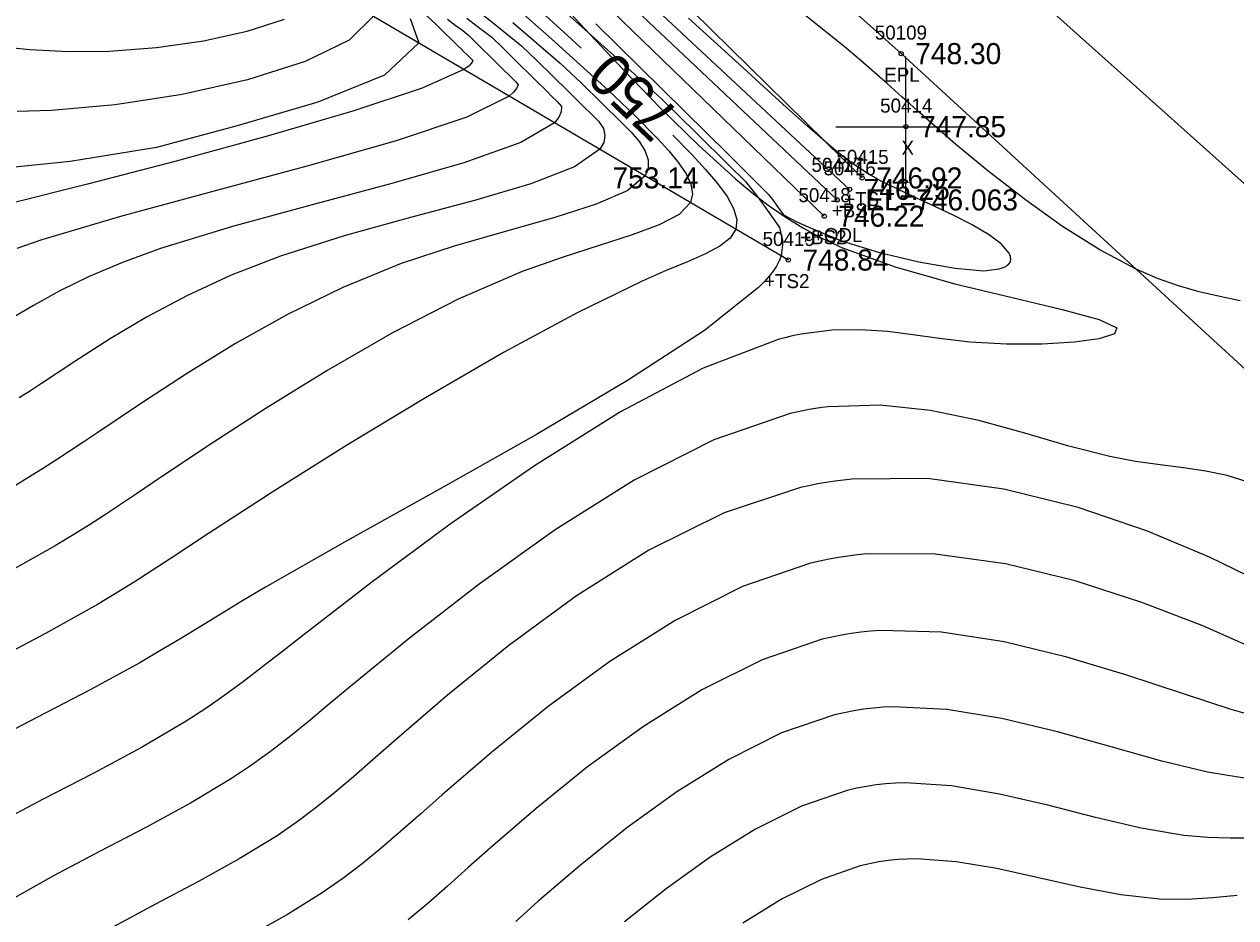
# Model space of a CAD drawing. Extents: x 1378535 to 1380697, y 997729 to 1000024.
# Drawn here: x 1379362.4 to 1379448.7, y 999121.4 to 999185 of the extents above; entities that cross this region are included whole.
import ezdxf

# ---------------------------------------------------------------- set-up
doc = ezdxf.new("R2010")
doc.units = 0
for name, color, linetype in [('RD_DTM_BkLn1', 7, 'Continuous'), ('RD_DTM_BkLn2', 7, 'Continuous'), ('RD_DTM_BkLn_txCode', 7, 'Continuous'), ('RD_DTM_Major1', 7, 'Continuous'), ('RD_DTM_Major1_Lbl', 7, 'Continuous'), ('RD_DTM_Minor1', 7, 'Continuous'), ('RD_EX_H2O', 7, 'Continuous'), ('RD_EX_H2O_txCode', 7, 'Continuous'), ('RD_EX_Misc', 7, 'Continuous'), ('RD_EX_Misc_txCode', 7, 'Continuous'), ('RD_EX_Road', 7, 'Continuous'), ('RD_EX_Road_txCode', 7, 'Continuous'), ('RD_EX_TX_H2O_ELEV', 7, 'Continuous'), ('RD_EX_TX_Misc_ELEV', 7, 'Continuous'), ('RD_EX_TX_Road_ELEV', 7, 'Continuous'), ('RD_HC_Survey_ELEV', 7, 'Continuous'), ('RD_SMD_Locator', 7, 'Continuous')]:
    doc.layers.add(name, color=color, linetype=linetype)

msp = doc.modelspace()

# ---------------------------------------------------------------- linework, layer by layer
at = {"layer": 'RD_DTM_BkLn1'}
msp.add_lwpolyline([(1379644.889, 998995.516), (1379603.59, 999033.022), (1379560.539, 999073.024), (1379518.05, 999111.381), (1379475.069, 999150.602), (1379431.045, 999190.013), (1379385.062, 999231.968), (1379339.18, 999273.058), (1379294.588, 999314.047), (1379247.38, 999356.59), (1379201.7, 999398.205), (1379156.533, 999438.891)], dxfattribs=at)
at = {"layer": 'RD_DTM_BkLn2'}
for points in [[(1379416.856, 999168.193), (1379377.071, 999191.565), (1379325.922, 999232.844), (1379290.492, 999266.41), (1379257.214, 999297.274), (1379219.38, 999336.566), (1379176.35, 999381.85), (1379150.26, 999388.272), (1379142.877, 999355.719), (1379128.704, 999334.594)], [(1379422.11, 999174.038), (1379389.879, 999205.727), (1379342.539, 999249.014), (1379302.111, 999287.001), (1379269.159, 999317.003), (1379233.698, 999349.016), (1379192.053, 999388.71)], [(1379421.214, 999173.225), (1379388.229, 999203.971), (1379341.414, 999247.946), (1379301.361, 999286.165), (1379268.541, 999316.597), (1379232.764, 999348.171), (1379191.201, 999387.775)], [(1379419.41, 999171.315), (1379387.008, 999202.669), (1379340.023, 999246.475), (1379299.524, 999284.034), (1379266.42, 999314.901), (1379231.873, 999346.942), (1379188.922, 999385.752)]]:
    msp.add_lwpolyline(points, dxfattribs=at)
at = {"layer": 'RD_DTM_Major1'}
for points in [[(1379398.791, 999186.305), (1379401.122, 999184.176), (1379402.106, 999183.272)], [(1379392.587, 999185.333), (1379393.137, 999184.925), (1379393.679, 999184.534), (1379394.102, 999184.173), (1379394.594, 999183.689), (1379395.083, 999183.206), (1379395.577, 999182.722), (1379396.069, 999182.24), (1379396.55, 999181.764), (1379397.016, 999181.307), (1379397.235, 999181.093), (1379397.448, 999180.881), (1379397.606, 999180.662), (1379397.492, 999180.405), (1379397.287, 999180.141), (1379396.981, 999179.868), (1379393.952, 999178.369), (1379388.932, 999176.687), (1379382.659, 999174.897), (1379375.871, 999173.073), (1379369.307, 999171.292), (1379363.704, 999169.628), (1379361.912, 999169.02)], [(1379408.632, 999177.076), (1379409.971, 999175.719), (1379410.963, 999174.648), (1379411.814, 999173.643), (1379412.49, 999172.709), (1379412.955, 999171.853), (1379413.174, 999171.079), (1379413.111, 999170.393), (1379412.708, 999169.76), (1379411.979, 999169.19), (1379410.956, 999168.641), (1379409.669, 999168.071), (1379408.151, 999167.437), (1379406.433, 999166.696), (1379401.81, 999164.445), (1379396.573, 999161.603), (1379391.026, 999158.39), (1379385.471, 999155.025), (1379380.213, 999151.727), (1379375.555, 999148.715), (1379374.154, 999147.791), (1379372.827, 999146.915), (1379371.545, 999146.076), (1379370.277, 999145.261), (1379368.993, 999144.461), (1379367.663, 999143.664), (1379363.955, 999141.593), (1379359.95, 999139.496)], [(1379450.122, 999140.492), (1379446.36, 999142.136), (1379442.023, 999143.817), (1379437.287, 999145.351), (1379432.325, 999146.558), (1379427.311, 999147.256), (1379422.418, 999147.262), (1379421.748, 999147.197), (1379421.082, 999147.114), (1379420.419, 999147.013), (1379419.759, 999146.895), (1379419.1, 999146.758), (1379418.441, 999146.603), (1379413.601, 999144.945), (1379408.799, 999142.532), (1379404.147, 999139.604), (1379399.758, 999136.401), (1379395.742, 999133.16), (1379392.212, 999130.122), (1379390.676, 999128.765), (1379389.241, 999127.502), (1379387.866, 999126.32), (1379386.507, 999125.207), (1379385.12, 999124.148), (1379383.664, 999123.131), (1379381.178, 999121.592), (1379378.499, 999120.088)]]:
    msp.add_lwpolyline(points, dxfattribs=at)
at = {"layer": 'RD_DTM_Minor1'}
for points in [[(1379399.772, 999187.447), (1379402.361, 999184.659), (1379405.041, 999181.814), (1379407.759, 999179.016), (1379410.462, 999176.369), (1379413.099, 999173.977), (1379414.261, 999173.004), (1379415.427, 999172.1), (1379416.627, 999171.259), (1379417.888, 999170.477), (1379419.239, 999169.749), (1379420.709, 999169.071), (1379424.538, 999167.687), (1379428.708, 999166.51), (1379432.793, 999165.515), (1379436.364, 999164.675), (1379438.994, 999163.964), (1379440.255, 999163.356), (1379440.073, 999162.939), (1379438.986, 999162.591), (1379437.202, 999162.336), (1379434.933, 999162.196), (1379432.388, 999162.192), (1379429.777, 999162.348), (1379427.803, 999162.581), (1379425.875, 999162.853), (1379423.95, 999163.094), (1379421.986, 999163.233), (1379419.941, 999163.198), (1379417.772, 999162.919), (1379417.506, 999162.867), (1379417.237, 999162.81), (1379416.966, 999162.749), (1379416.692, 999162.683), (1379416.416, 999162.613), (1379416.136, 999162.538), (1379410.789, 999160.501), (1379404.895, 999157.381), (1379398.781, 999153.55), (1379392.773, 999149.383), (1379387.198, 999145.254), (1379382.381, 999141.537), (1379380.845, 999140.334), (1379379.417, 999139.221), (1379378.055, 999138.183), (1379376.721, 999137.203), (1379375.372, 999136.264), (1379373.967, 999135.35), (1379370.787, 999133.482), (1379367.345, 999131.635), (1379363.792, 999129.799), (1379360.278, 999127.962)], [(1379399.678, 999187.008), (1379402.368, 999184.602), (1379405.121, 999182.132), (1379407.82, 999179.667), (1379410.284, 999177.245), (1379412.617, 999174.951), (1379413.795, 999173.792), (1379414.694, 999172.641), (1379415.485, 999171.559), (1379416.216, 999170.519), (1379416.451, 999169.497), (1379416.337, 999168.498), (1379416.198, 999168.134), (1379416.007, 999167.768), (1379415.764, 999167.399), (1379415.469, 999167.023), (1379415.124, 999166.637), (1379414.73, 999166.239), (1379410.875, 999163.171), (1379405.399, 999159.61), (1379398.917, 999155.779), (1379392.048, 999151.9), (1379385.407, 999148.197), (1379379.613, 999144.89), (1379377.934, 999143.892), (1379376.384, 999142.953), (1379374.923, 999142.059), (1379373.51, 999141.198), (1379372.106, 999140.357), (1379370.669, 999139.523), (1379367.141, 999137.59), (1379363.392, 999135.635), (1379359.584, 999133.669)], [(1379390.306, 999186.33), (1379391.757, 999184.982), (1379392.034, 999184.71), (1379392.284, 999184.462), (1379392.511, 999184.239), (1379392.718, 999184.036), (1379392.908, 999183.85), (1379393.082, 999183.678), (1379393.322, 999183.442), (1379393.546, 999183.223), (1379393.755, 999183.016), (1379393.952, 999182.821), (1379394.139, 999182.639), (1379394.307, 999182.474), (1379394.39, 999182.391), (1379394.339, 999182.276), (1379394.246, 999182.155), (1379394.119, 999182.03), (1379393.957, 999181.9), (1379393.755, 999181.764), (1379390.785, 999180.44), (1379385.905, 999178.812), (1379379.829, 999177.031), (1379373.27, 999175.243), (1379366.941, 999173.599), (1379361.556, 999172.248)], [(1379346.996, 999184.998), (1379348.938, 999184.864), (1379350.917, 999184.674), (1379352.946, 999184.429), (1379355.275, 999184.103), (1379357.694, 999183.757), (1379360.214, 999183.435), (1379362.845, 999183.183), (1379365.598, 999183.046), (1379368.485, 999183.068), (1379371.859, 999183.323), (1379375.204, 999183.807), (1379378.31, 999184.49), (1379380.964, 999185.344)], [(1379389.918, 999185.399), (1379390.53, 999183.659), (1379388.103, 999181.358), (1379383.348, 999179.423), (1379377.596, 999177.74), (1379371.849, 999176.213), (1379365.71, 999175.22), (1379360.348, 999174.656)], [(1379397.992, 999185.695), (1379400.004, 999183.91), (1379402.038, 999182.091), (1379404.019, 999180.282), (1379405.871, 999178.525), (1379407.518, 999176.865), (1379408.342, 999175.967), (1379409.039, 999175.118), (1379409.575, 999174.323), (1379409.918, 999173.584), (1379410.032, 999172.905), (1379409.885, 999172.288), (1379409.083, 999171.441), (1379407.66, 999170.692), (1379405.723, 999169.977), (1379403.38, 999169.23), (1379400.739, 999168.385), (1379397.909, 999167.378), (1379393.332, 999165.396), (1379388.676, 999163.008), (1379384.059, 999160.362), (1379379.598, 999157.604), (1379375.413, 999154.882), (1379371.62, 999152.343), (1379370.437, 999151.545), (1379369.29, 999150.777), (1379368.159, 999150.031), (1379367.021, 999149.297), (1379365.854, 999148.568), (1379364.636, 999147.836), (1379360.748, 999145.658)], [(1379393.953, 999185.407), (1379394.696, 999184.838), (1379395.746, 999184.054), (1379396.492, 999183.318), (1379397.279, 999182.545), (1379398.881, 999180.971), (1379399.655, 999180.208), (1379400.023, 999179.849), (1379400.383, 999179.493), (1379400.702, 999179.136), (1379400.679, 999178.748), (1379400.519, 999178.361), (1379400.207, 999177.973), (1379397.797, 999176.564), (1379393.751, 999175.118), (1379388.616, 999173.64), (1379382.94, 999172.129), (1379377.267, 999170.588), (1379372.145, 999169.018), (1379369.427, 999168.022), (1379367.062, 999167.014), (1379364.976, 999165.994), (1379363.09, 999164.961), (1379361.33, 999163.914)], [(1379387.304, 999185.554), (1379385.572, 999183.849), (1379382.449, 999182.328), (1379378.351, 999181.029), (1379373.697, 999179.989), (1379368.905, 999179.247), (1379364.392, 999178.84), (1379361.944, 999178.766)], [(1379395.142, 999185.639), (1379396.486, 999184.554), (1379397.86, 999183.455), (1379398.97, 999182.381), (1379400.093, 999181.278), (1379401.213, 999180.175), (1379402.295, 999179.109), (1379402.825, 999178.589), (1379403.346, 999178.078), (1379403.701, 999177.564), (1379403.793, 999177.054), (1379403.712, 999176.559), (1379403.433, 999176.078), (1379401.616, 999174.828), (1379398.515, 999173.63), (1379394.501, 999172.44), (1379389.944, 999171.214), (1379385.215, 999169.906), (1379380.683, 999168.472), (1379377.166, 999167.109), (1379374.008, 999165.648), (1379371.144, 999164.119), (1379368.509, 999162.55), (1379366.041, 999160.971), (1379363.675, 999159.412), (1379362.881, 999158.89), (1379362.082, 999158.371)], [(1379431.855, 999167.557), (1379432.234, 999167.68), (1379432.495, 999167.836), (1379432.647, 999168.021), (1379432.704, 999168.228), (1379432.675, 999168.452), (1379432.574, 999168.687), (1379432.008, 999169.343), (1379431.096, 999170.019), (1379429.939, 999170.699), (1379428.635, 999171.367), (1379427.285, 999172.008), (1379425.988, 999172.604), (1379425.446, 999172.855), (1379424.935, 999173.095), (1379424.452, 999173.327), (1379423.996, 999173.551), (1379423.566, 999173.77), (1379423.161, 999173.985), (1379422.907, 999174.126), (1379422.661, 999174.266), (1379422.422, 999174.408), (1379421.959, 999174.7), (1379421.505, 999175.009), (1379421.046, 999175.345), (1379420.568, 999175.718), (1379420.056, 999176.135), (1379419.496, 999176.608), (1379418.208, 999177.731), (1379416.721, 999179.059), (1379415.083, 999180.543), (1379413.342, 999182.131), (1379411.543, 999183.774), (1379409.736, 999185.421)], [(1379449.033, 999165.291), (1379447.574, 999165.588), (1379446.115, 999165.936), (1379444.645, 999166.361), (1379443.149, 999166.887), (1379441.617, 999167.542), (1379439.025, 999168.914), (1379436.374, 999170.591), (1379433.736, 999172.471), (1379431.185, 999174.452), (1379428.792, 999176.432), (1379426.631, 999178.308), (1379426.049, 999178.826), (1379425.489, 999179.328), (1379424.946, 999179.817), (1379424.415, 999180.294), (1379423.891, 999180.762), (1379423.371, 999181.223), (1379422.04, 999182.374), (1379420.684, 999183.509), (1379419.29, 999184.644), (1379417.844, 999185.795)], [(1379397.228, 999185.109), (1379398.922, 999183.671), (1379400.617, 999182.216), (1379402.118, 999180.782), (1379403.563, 999179.363), (1379404.945, 999178.002), (1379405.657, 999177.302), (1379406.262, 999176.616), (1379406.653, 999175.955), (1379406.869, 999175.329), (1379406.881, 999174.738), (1379406.659, 999174.183), (1379405.38, 999173.126), (1379403.158, 999172.164), (1379400.215, 999171.231), (1379396.775, 999170.26), (1379393.058, 999169.186), (1379389.289, 999167.941), (1379385.128, 999166.246), (1379381.19, 999164.32), (1379377.476, 999162.242), (1379373.986, 999160.094), (1379370.719, 999157.956), (1379367.677, 999155.908), (1379366.691, 999155.245), (1379365.716, 999154.596), (1379364.736, 999153.956), (1379363.737, 999153.318), (1379362.703, 999152.676), (1379361.619, 999152.026)], [(1379403.145, 999185.015), (1379406.313, 999181.897), (1379412.604, 999175.711), (1379415.45, 999172.87), (1379415.725, 999172.493), (1379416.256, 999171.765), (1379416.512, 999171.414), (1379417.501, 999170.9), (1379418.647, 999170.383), (1379420.722, 999169.527), (1379423.346, 999168.734), (1379426.145, 999168.072), (1379428.745, 999167.61), (1379430.773, 999167.415), (1379431.855, 999167.557)], [(1379449.531, 999152.41), (1379448.098, 999152.849), (1379446.591, 999153.157), (1379445.005, 999153.39), (1379443.337, 999153.605), (1379441.583, 999153.856), (1379439.74, 999154.199), (1379436.817, 999154.945), (1379433.703, 999155.854), (1379430.415, 999156.756), (1379426.972, 999157.485), (1379423.39, 999157.871), (1379419.687, 999157.747), (1379419.242, 999157.69), (1379418.795, 999157.624), (1379418.347, 999157.549), (1379417.896, 999157.464), (1379417.442, 999157.369), (1379416.986, 999157.264), (1379411.539, 999155.387), (1379405.886, 999152.515), (1379400.247, 999148.98), (1379394.838, 999145.119), (1379389.879, 999141.265), (1379385.589, 999137.753), (1379384.07, 999136.487), (1379382.655, 999135.318), (1379381.304, 999134.228), (1379379.974, 999133.201), (1379378.621, 999132.221), (1379377.204, 999131.271), (1379374.279, 999129.52), (1379371.105, 999127.794), (1379367.809, 999126.073), (1379364.522, 999124.334), (1379361.374, 999122.558)], [(1379450.498, 999145.249), (1379446.841, 999147.046), (1379442.434, 999148.889), (1379437.482, 999150.572), (1379432.189, 999151.887), (1379426.759, 999152.63), (1379421.397, 999152.594), (1379420.778, 999152.529), (1379420.161, 999152.449), (1379419.547, 999152.356), (1379418.934, 999152.249), (1379418.322, 999152.127), (1379417.711, 999151.991), (1379412.274, 999150.191), (1379406.92, 999147.53), (1379401.771, 999144.289), (1379396.95, 999140.754), (1379392.581, 999137.208), (1379388.787, 999133.934), (1379387.293, 999132.621), (1379385.898, 999131.404), (1379384.558, 999130.269), (1379383.232, 999129.2), (1379381.876, 999128.182), (1379380.447, 999127.2), (1379377.758, 999125.559), (1379374.839, 999123.947), (1379371.797, 999122.336), (1379368.741, 999120.696)], [(1379449.556, 999135.846), (1379448.385, 999136.2), (1379444.915, 999137.332), (1379440.963, 999138.632), (1379436.683, 999139.916), (1379432.229, 999140.998), (1379427.753, 999141.692), (1379423.409, 999141.812), (1379422.709, 999141.763), (1379422.015, 999141.693), (1379421.325, 999141.601), (1379420.638, 999141.487), (1379419.952, 999141.351), (1379419.265, 999141.193), (1379414.979, 999139.732), (1379410.701, 999137.593), (1379406.529, 999134.981), (1379402.563, 999132.097), (1379398.898, 999129.146), (1379395.633, 999126.331), (1379394.057, 999124.929), (1379392.585, 999123.617), (1379391.174, 999122.384), (1379389.782, 999121.221)], [(1379449.503, 999131.281), (1379448.154, 999131.478), (1379446.703, 999131.737), (1379443.457, 999132.519), (1379439.854, 999133.53), (1379436.016, 999134.597), (1379432.067, 999135.544), (1379428.129, 999136.196), (1379424.326, 999136.379), (1379423.615, 999136.345), (1379422.912, 999136.287), (1379422.214, 999136.204), (1379421.519, 999136.096), (1379420.826, 999135.961), (1379420.131, 999135.801), (1379416.377, 999134.518), (1379412.61, 999132.64), (1379408.91, 999130.335), (1379405.362, 999127.77), (1379402.048, 999125.113), (1379399.05, 999122.532), (1379397.441, 999121.094)], [(1379449.812, 999127.023), (1379448.313, 999127.028), (1379446.715, 999127.073), (1379445.008, 999127.216), (1379441.988, 999127.735), (1379438.734, 999128.504), (1379435.335, 999129.368), (1379431.883, 999130.17), (1379428.471, 999130.752), (1379425.19, 999130.96), (1379424.484, 999130.939), (1379423.787, 999130.892), (1379423.096, 999130.817), (1379422.408, 999130.713), (1379421.721, 999130.581), (1379421.031, 999130.42), (1379417.788, 999129.302), (1379414.514, 999127.674), (1379411.278, 999125.669), (1379408.145, 999123.421), (1379405.184, 999121.062)], [(1379448.817, 999122.951), (1379447.073, 999122.775), (1379445.232, 999122.657), (1379443.292, 999122.672), (1379440.523, 999122.983), (1379437.627, 999123.54), (1379434.666, 999124.209), (1379431.701, 999124.857), (1379428.797, 999125.35), (1379426.013, 999125.553), (1379425.325, 999125.543), (1379424.646, 999125.504), (1379423.973, 999125.435), (1379423.304, 999125.337), (1379422.634, 999125.208), (1379421.963, 999125.047), (1379419.204, 999124.085), (1379416.407, 999122.698), (1379413.624, 999120.986)]]:
    msp.add_lwpolyline(points, dxfattribs=at)
at = {"layer": 'RD_EX_H2O'}
msp.add_lwpolyline([(1379420.332, 999172.473), (1379387.592, 999203.381), (1379340.587, 999247.331), (1379300.462, 999285.262), (1379267.64, 999315.764), (1379232.142, 999347.358), (1379190.433, 999387.132)], dxfattribs=at)
at = {"layer": 'RD_EX_Misc'}
for p, q in [((1379425.226, 999172.689), (1379425.226, 999182.689)), ((1379420.226, 999177.689), (1379430.226, 999177.689))]:
    msp.add_line(p, q, dxfattribs=at)
at = {"layer": 'RD_EX_Road'}
msp.add_lwpolyline([(1379637.067, 998987.215), (1379597.137, 999025.676), (1379553.307, 999065.907), (1379510.702, 999104.297), (1379468.488, 999142.894), (1379424.884, 999182.89), (1379377.902, 999224.837), (1379333.605, 999264.984), (1379287.277, 999307.211), (1379240.784, 999348.984), (1379194.921, 999391.17), (1379151.382, 999431.093)], dxfattribs=at)
at = {"layer": 'RD_SMD_Locator'}
for centre in [(1379424.884, 999182.89), (1379425.226, 999177.689), (1379422.11, 999174.038), (1379421.214, 999173.225), (1379420.332, 999172.473), (1379419.41, 999171.315), (1379416.856, 999168.193)]:
    msp.add_circle(centre, 0.15, dxfattribs=at)

# ---------------------------------------------------------------- texts
at = {"layer": 'RD_DTM_BkLn_txCode'}
for s, p in [('50415', (1379420.275, 999175.038)), ('50416', (1379419.356, 999174.225)), ('50418', (1379417.575, 999172.315)), ('+TS', (1379420.827, 999172.038)), ('+BS', (1379419.946, 999171.225)), ('50419', (1379415.021, 999169.193)), ('+BS2', (1379417.693, 999169.315)), ('+TS2', (1379415.124, 999166.193))]:
    msp.add_text(s, height=1, dxfattribs=at).set_placement(p)
at = {"layer": 'RD_DTM_Major1_Lbl'}
msp.add_text('750', height=3, rotation=136.48904, dxfattribs=at).set_placement((1379409.263, 999178.614))
at = {"layer": 'RD_EX_H2O_txCode'}
for s, p in [('50417', (1379418.497, 999174.473)), ('+ODL', (1379418.6, 999169.473))]:
    msp.add_text(s, height=1, dxfattribs=at).set_placement(p)
at = {"layer": 'RD_EX_Misc_txCode'}
for s, p in [('50414', (1379423.391, 999178.689)), ('X', (1379424.911, 999175.689))]:
    msp.add_text(s, height=1, dxfattribs=at).set_placement(p)
at = {"layer": 'RD_EX_Road_txCode'}
for s, p in [('50109', (1379423.01, 999183.89)), ('EPL', (1379423.679, 999180.89))]:
    msp.add_text(s, height=1, dxfattribs=at).set_placement(p)
at = {"layer": 'RD_EX_TX_H2O_ELEV'}
msp.add_text('EL=746.063', height=1.5, dxfattribs=at).set_placement((1379422.332, 999171.723))
at = {"layer": 'RD_EX_TX_Misc_ELEV'}
for s, p in [('747.85', (1379426.226, 999176.939)), ('746.92', (1379423.11, 999173.288)), ('746.25', (1379422.214, 999172.475)), ('746.22', (1379420.41, 999170.565)), ('748.84', (1379417.856, 999167.443))]:
    msp.add_text(s, height=1.5, dxfattribs=at).set_placement(p)
at = {"layer": 'RD_EX_TX_Road_ELEV'}
msp.add_text('748.30', height=1.5, dxfattribs=at).set_placement((1379425.884, 999182.14))
at = {"layer": 'RD_HC_Survey_ELEV'}
msp.add_text('753.14', height=1.5, dxfattribs=at).set_placement((1379404.326, 999173.294))

doc.saveas('drawing.dxf')
